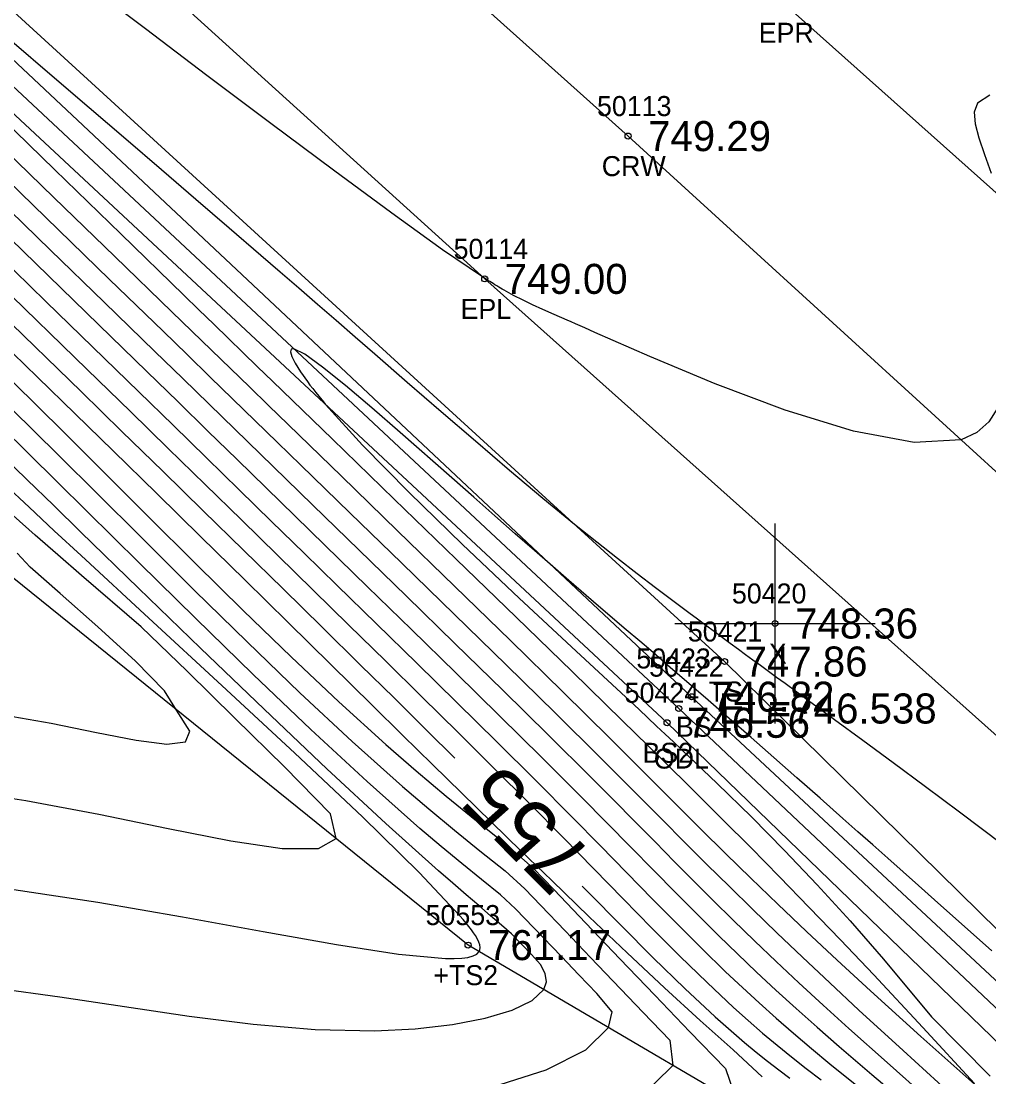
# Model space of a CAD drawing. Extents: x 1378535 to 1380697, y 997729 to 1000024.
# Drawn here: x 1379354.8 to 1379403.1, y 999185 to 999237.7 of the extents above; entities that cross this region are included whole.
import ezdxf

# ---------------------------------------------------------------- set-up
doc = ezdxf.new("R2010")
doc.units = 0
for name, color, linetype in [('RD_DTM_BkLn1', 7, 'Continuous'), ('RD_DTM_BkLn2', 7, 'Continuous'), ('RD_DTM_BkLn_txCode', 7, 'Continuous'), ('RD_DTM_Major1', 7, 'Continuous'), ('RD_DTM_Major1_Lbl', 7, 'Continuous'), ('RD_DTM_Minor1', 7, 'Continuous'), ('RD_EX_H2O', 7, 'Continuous'), ('RD_EX_H2O_txCode', 7, 'Continuous'), ('RD_EX_Misc', 7, 'Continuous'), ('RD_EX_Misc_txCode', 7, 'Continuous'), ('RD_EX_Road', 7, 'Continuous'), ('RD_EX_Road_txCode', 7, 'Continuous'), ('RD_EX_TX_H2O_ELEV', 7, 'Continuous'), ('RD_EX_TX_Misc_ELEV', 7, 'Continuous'), ('RD_EX_TX_Road_ELEV', 7, 'Continuous'), ('RD_HC_Survey_ELEV', 7, 'Continuous'), ('RD_HC_Survey_txCode', 7, 'Continuous'), ('RD_SMD_Locator', 7, 'Continuous')]:
    doc.layers.add(name, color=color, linetype=linetype)

msp = doc.modelspace()

# ---------------------------------------------------------------- linework, layer by layer
at = {"layer": 'RD_DTM_BkLn1'}
msp.add_lwpolyline([(1379644.889, 998995.516), (1379603.59, 999033.022), (1379560.539, 999073.024), (1379518.05, 999111.381), (1379475.069, 999150.602), (1379431.045, 999190.013), (1379385.062, 999231.968), (1379339.18, 999273.058), (1379294.588, 999314.047), (1379247.38, 999356.59), (1379201.7, 999398.205), (1379156.533, 999438.891)], dxfattribs=at)
at = {"layer": 'RD_DTM_BkLn2'}
for points in [[(1379422.11, 999174.038), (1379389.879, 999205.727), (1379342.539, 999249.014), (1379302.111, 999287.001), (1379269.159, 999317.003), (1379233.698, 999349.016), (1379192.053, 999388.71)], [(1379416.856, 999168.193), (1379377.071, 999191.565), (1379325.922, 999232.844), (1379290.492, 999266.41), (1379257.214, 999297.274), (1379219.38, 999336.566), (1379176.35, 999381.85), (1379150.26, 999388.272), (1379142.877, 999355.719), (1379128.704, 999334.594)], [(1379421.214, 999173.225), (1379388.229, 999203.971), (1379341.414, 999247.946), (1379301.361, 999286.165), (1379268.541, 999316.597), (1379232.764, 999348.171), (1379191.201, 999387.775)], [(1379419.41, 999171.315), (1379387.008, 999202.669), (1379340.023, 999246.475), (1379299.524, 999284.034), (1379266.42, 999314.901), (1379231.873, 999346.942), (1379188.922, 999385.752)]]:
    msp.add_lwpolyline(points, dxfattribs=at)
at = {"layer": 'RD_DTM_Major1'}
for points in [[(1379353.437, 999230.378), (1379359.177, 999224.812), (1379361.846, 999222.221), (1379363.047, 999221.053), (1379364.198, 999219.934), (1379365.319, 999218.843), (1379367.56, 999216.663), (1379368.724, 999215.531), (1379371.174, 999213.152), (1379373.76, 999210.641), (1379376.392, 999208.08), (1379378.981, 999205.554), (1379381.435, 999203.146), (1379383.664, 999200.94), (1379384.657, 999199.95), (1379385.588, 999199.017), (1379386.473, 999198.127), (1379388.164, 999196.427), (1379389.001, 999195.591), (1379390.118, 999194.485), (1379391.273, 999193.354), (1379392.483, 999192.184), (1379393.763, 999190.964), (1379395.127, 999189.681), (1379396.59, 999188.322), (1379398.791, 999186.305), (1379401.122, 999184.176)], [(1379353.7, 999223.146), (1379357.755, 999219.208), (1379359.794, 999217.223), (1379361.831, 999215.236), (1379363.854, 999213.259), (1379365.858, 999211.296), (1379367.837, 999209.354), (1379369.788, 999207.438), (1379371.705, 999205.552), (1379373.375, 999203.907), (1379375.02, 999202.283), (1379376.42, 999200.895)], [(1379353.532, 999189.421), (1379356.696, 999188.983), (1379359.916, 999188.496), (1379363.146, 999188.022), (1379366.337, 999187.621), (1379369.443, 999187.355), (1379372.415, 999187.283), (1379374.431, 999187.379), (1379376.289, 999187.594), (1379377.925, 999187.911), (1379379.274, 999188.318), (1379380.271, 999188.801), (1379380.852, 999189.344), (1379380.983, 999189.735), (1379380.924, 999190.15), (1379380.696, 999190.593), (1379380.234, 999191.089), (1379379.75, 999191.595), (1379379.244, 999192.12), (1379378.742, 999192.564), (1379378.198, 999193.035), (1379377.611, 999193.537), (1379376.982, 999194.075), (1379376.311, 999194.652), (1379375.598, 999195.273), (1379372.969, 999197.636), (1379370.021, 999200.373), (1379366.891, 999203.34), (1379363.711, 999206.394), (1379360.618, 999209.391), (1379357.745, 999212.189), (1379356.367, 999213.533), (1379355.061, 999214.808), (1379353.799, 999216.041)], [(1379382.767, 999194.514), (1379383.081, 999194.194), (1379384.712, 999192.537), (1379386.319, 999190.928), (1379387.889, 999189.398), (1379389.412, 999187.976), (1379390.876, 999186.695), (1379391.457, 999186.216), (1379392.028, 999185.763), (1379392.587, 999185.333), (1379393.137, 999184.925)]]:
    msp.add_lwpolyline(points, dxfattribs=at)
at = {"layer": 'RD_DTM_Minor1'}
for points in [[(1379403.509, 999218.388), (1379403.072, 999217.698), (1379402.474, 999217.161), (1379401.685, 999216.801), (1379399.342, 999216.665), (1379396.314, 999217.23), (1379392.903, 999218.278), (1379389.412, 999219.594), (1379386.143, 999220.963), (1379383.399, 999222.167), (1379383.145, 999222.279), (1379382.901, 999222.387), (1379382.666, 999222.49), (1379382.441, 999222.589), (1379382.224, 999222.684), (1379382.016, 999222.775), (1379381.376, 999223.054), (1379380.81, 999223.304), (1379380.297, 999223.537), (1379379.816, 999223.767), (1379379.347, 999224.008), (1379378.869, 999224.273), (1379378.781, 999224.324), (1379378.691, 999224.377), (1379378.601, 999224.43), (1379378.509, 999224.486), (1379378.415, 999224.543), (1379378.319, 999224.601), (1379378.236, 999224.653), (1379378.152, 999224.706), (1379378.066, 999224.76), (1379377.978, 999224.816), (1379377.888, 999224.873), (1379377.797, 999224.932), (1379375.797, 999226.293), (1379373.26, 999228.113), (1379370.347, 999230.259), (1379367.218, 999232.598), (1379364.036, 999234.998), (1379360.96, 999237.325), (1379358.78, 999238.975)], [(1379403.771, 999196.576), (1379401.606, 999198.2), (1379399.912, 999199.464), (1379398.299, 999200.661), (1379396.781, 999201.783), (1379395.368, 999202.823), (1379394.074, 999203.772), (1379392.909, 999204.622), (1379392.478, 999204.937), (1379392.067, 999205.236), (1379391.674, 999205.523), (1379391.295, 999205.799), (1379390.928, 999206.067), (1379390.569, 999206.33), (1379390.162, 999206.629), (1379389.759, 999206.928), (1379389.355, 999207.227), (1379388.946, 999207.531), (1379388.528, 999207.843), (1379388.096, 999208.166), (1379387.292, 999208.766), (1379386.432, 999209.413), (1379385.512, 999210.113), (1379384.534, 999210.869), (1379383.494, 999211.688), (1379382.392, 999212.573), (1379380.81, 999213.875), (1379379.147, 999215.272), (1379377.441, 999216.728), (1379375.725, 999218.205), (1379374.037, 999219.669), (1379372.412, 999221.081), (1379371.438, 999221.928), (1379370.49, 999222.751), (1379369.557, 999223.56), (1379368.627, 999224.366), (1379367.688, 999225.179), (1379366.727, 999226.009), (1379365.143, 999227.375), (1379363.485, 999228.802), (1379361.762, 999230.282), (1379359.984, 999231.808), (1379358.161, 999233.372), (1379356.301, 999234.966), (1379354.296, 999236.685)], [(1379403.124, 999234.006), (1379402.509, 999233.605), (1379402.345, 999233.158), (1379402.384, 999232.58), (1379402.574, 999231.877), (1379402.861, 999231.055), (1379403.193, 999230.119)], [(1379353.131, 999233.496), (1379356.434, 999230.29), (1379359.731, 999227.087), (1379362.882, 999224.026), (1379363.634, 999223.295), (1379364.374, 999222.577), (1379365.106, 999221.867), (1379365.835, 999221.159), (1379366.567, 999220.448), (1379367.308, 999219.73), (1379370.297, 999216.834), (1379373.389, 999213.84), (1379376.483, 999210.844), (1379379.477, 999207.94), (1379382.272, 999205.223), (1379384.766, 999202.789), (1379385.428, 999202.141), (1379386.062, 999201.519), (1379386.673, 999200.917), (1379387.269, 999200.33), (1379387.855, 999199.75), (1379388.438, 999199.173), (1379389.796, 999197.823), (1379391.185, 999196.433), (1379392.617, 999194.982), (1379394.109, 999193.451), (1379395.674, 999191.822), (1379397.326, 999190.075), (1379399.772, 999187.447), (1379402.361, 999184.659)], [(1379353.318, 999231.887), (1379356.394, 999228.906), (1379359.431, 999225.962), (1379362.28, 999223.199), (1379363.285, 999222.224), (1379364.256, 999221.281), (1379365.207, 999220.358), (1379366.154, 999219.439), (1379367.11, 999218.511), (1379368.09, 999217.56), (1379370.746, 999214.983), (1379373.551, 999212.261), (1379376.399, 999209.493), (1379379.185, 999206.777), (1379381.805, 999204.211), (1379384.153, 999201.895), (1379384.99, 999201.063), (1379385.78, 999200.275), (1379386.533, 999199.521), (1379387.263, 999198.79), (1379387.981, 999198.073), (1379388.698, 999197.358), (1379389.92, 999196.147), (1379391.192, 999194.901), (1379392.533, 999193.605), (1379393.963, 999192.245), (1379395.499, 999190.809), (1379397.159, 999189.283), (1379399.678, 999187.008), (1379402.368, 999184.602)], [(1379353.517, 999228.906), (1379356.233, 999226.271), (1379358.91, 999223.673), (1379361.442, 999221.214), (1379362.824, 999219.869), (1379364.145, 999218.582), (1379365.431, 999217.329), (1379366.706, 999216.086), (1379367.997, 999214.829), (1379369.328, 999213.533), (1379371.611, 999211.313), (1379373.998, 999208.991), (1379376.42, 999206.631), (1379378.807, 999204.296), (1379381.089, 999202.049), (1379383.198, 999199.953), (1379384.33, 999198.816), (1379385.395, 999197.741), (1379386.408, 999196.715), (1379387.384, 999195.726), (1379388.341, 999194.762), (1379389.293, 999193.812), (1379390.316, 999192.803), (1379391.365, 999191.785), (1379392.453, 999190.747), (1379393.592, 999189.677), (1379394.797, 999188.566), (1379396.079, 999187.403), (1379397.992, 999185.695), (1379400.004, 999183.91)], [(1379353.579, 999227.45), (1379356.119, 999224.986), (1379358.632, 999222.546), (1379361.04, 999220.205), (1379362.594, 999218.691), (1379364.087, 999217.236), (1379365.542, 999215.816), (1379368.436, 999212.991), (1379369.924, 999211.54), (1379372.055, 999209.465), (1379374.251, 999207.324), (1379376.465, 999205.161), (1379378.65, 999203.017), (1379380.757, 999200.934), (1379382.739, 999198.953), (1379384.002, 999197.677), (1379385.199, 999196.46), (1379386.343, 999195.295), (1379387.448, 999194.173), (1379388.528, 999193.087), (1379389.598, 999192.027), (1379390.529, 999191.121), (1379391.474, 999190.221), (1379392.443, 999189.318), (1379393.446, 999188.404), (1379394.494, 999187.468), (1379395.599, 999186.503), (1379397.228, 999185.109), (1379398.922, 999183.671)], [(1379353.628, 999226.007), (1379355.992, 999223.712), (1379358.345, 999221.427), (1379360.633, 999219.203), (1379362.354, 999217.526), (1379364.02, 999215.899), (1379365.652, 999214.305), (1379367.266, 999212.727), (1379368.883, 999211.146), (1379370.521, 999209.546), (1379372.501, 999207.612), (1379374.509, 999205.649), (1379376.519, 999203.678), (1379378.503, 999201.721), (1379380.434, 999199.802), (1379382.285, 999197.943), (1379383.672, 999196.533), (1379385.002, 999195.173), (1379386.283, 999193.864), (1379387.526, 999192.605), (1379388.739, 999191.397), (1379389.932, 999190.238), (1379390.768, 999189.449), (1379391.606, 999188.677), (1379392.455, 999187.917), (1379393.322, 999187.162), (1379394.215, 999186.405), (1379395.142, 999185.639), (1379396.486, 999184.554)], [(1379353.668, 999224.573), (1379358.052, 999220.316), (1379360.218, 999218.209), (1379362.1, 999216.374), (1379363.944, 999214.573), (1379365.759, 999212.798), (1379367.553, 999211.041), (1379369.336, 999209.294), (1379371.116, 999207.549), (1379372.943, 999205.759), (1379374.766, 999203.968), (1379376.577, 999202.183), (1379378.367, 999200.409), (1379380.124, 999198.652), (1379381.84, 999196.917), (1379383.349, 999195.376), (1379384.819, 999193.87), (1379386.25, 999192.413), (1379387.644, 999191.016), (1379389.004, 999189.691), (1379390.33, 999188.452), (1379391.057, 999187.801), (1379391.778, 999187.175), (1379392.499, 999186.571), (1379393.222, 999185.983), (1379393.953, 999185.407), (1379394.696, 999184.838)], [(1379353.724, 999221.726), (1379355.574, 999219.928), (1379357.449, 999218.102), (1379359.351, 999216.246), (1379361.53, 999214.113), (1379363.727, 999211.958), (1379365.921, 999209.803), (1379368.091, 999207.669), (1379370.217, 999205.577), (1379372.278, 999203.549), (1379373.803, 999202.051), (1379375.295, 999200.588), (1379376.769, 999199.145), (1379378.242, 999197.707), (1379379.73, 999196.259), (1379381.249, 999194.787), (1379383.122, 999192.982), (1379385.014, 999191.176), (1379386.875, 999189.428), (1379388.655, 999187.793), (1379390.306, 999186.33), (1379391.757, 999184.982)], [(1379403.228, 999191.276), (1379400.364, 999193.827), (1379399.563, 999194.539), (1379398.029, 999195.902), (1379397.282, 999196.566), (1379396.538, 999197.225), (1379395.79, 999197.888), (1379394.644, 999198.9), (1379393.487, 999199.92), (1379392.335, 999200.932), (1379391.203, 999201.926), (1379390.104, 999202.885), (1379389.055, 999203.799), (1379387.868, 999204.826), (1379387.299, 999205.317), (1379386.191, 999206.27), (1379385.643, 999206.74), (1379384.972, 999207.316), (1379383.592, 999208.5), (1379382.11, 999209.777), (1379381.312, 999210.469), (1379380.397, 999211.265), (1379379.429, 999212.11), (1379378.413, 999212.999), (1379377.353, 999213.93), (1379376.254, 999214.896), (1379373.676, 999217.165), (1379372.26, 999218.398), (1379370.946, 999219.514), (1379369.811, 999220.431), (1379368.928, 999221.07), (1379368.373, 999221.35), (1379368.235, 999221.329), (1379368.205, 999221.193), (1379368.278, 999220.954), (1379368.447, 999220.62), (1379368.706, 999220.202), (1379369.051, 999219.711), (1379369.18, 999219.536), (1379369.319, 999219.355), (1379369.465, 999219.168), (1379369.621, 999218.973), (1379369.784, 999218.773), (1379369.957, 999218.566), (1379371.794, 999216.536), (1379374.127, 999214.164), (1379376.794, 999211.575), (1379379.631, 999208.893), (1379382.475, 999206.241), (1379385.612, 999203.325), (1379386.487, 999202.507), (1379386.913, 999202.107), (1379387.332, 999201.713), (1379387.746, 999201.323), (1379389.515, 999199.633), (1379391.216, 999197.968), (1379392.873, 999196.293), (1379394.51, 999194.573), (1379396.151, 999192.772), (1379397.821, 999190.857), (1379400.217, 999187.981), (1379403.145, 999185.015)], [(1379353.716, 999220.304), (1379355.386, 999218.659), (1379357.084, 999216.981), (1379358.823, 999215.253), (1379361.107, 999212.974), (1379363.454, 999210.636), (1379365.839, 999208.283), (1379368.237, 999205.959), (1379370.624, 999203.71), (1379372.975, 999201.577), (1379374.479, 999200.267), (1379375.977, 999199.007), (1379377.487, 999197.776), (1379379.029, 999196.557), (1379380.317, 999195.404), (1379381.348, 999194.334), (1379382.958, 999192.656), (1379384.657, 999190.883), (1379386.398, 999189.07), (1379388.152, 999187.239), (1379389.918, 999185.399), (1379390.53, 999183.659)], [(1379353.731, 999218.888), (1379355.25, 999217.391), (1379356.805, 999215.853), (1379358.416, 999214.253), (1379360.861, 999211.818), (1379363.419, 999209.279), (1379366.04, 999206.707), (1379368.676, 999204.17), (1379371.278, 999201.741), (1379373.797, 999199.489), (1379375.111, 999198.364), (1379376.397, 999197.297), (1379377.666, 999196.273), (1379378.927, 999195.277), (1379379.908, 999194.368), (1379380.705, 999193.536), (1379381.916, 999192.273), (1379383.19, 999190.946), (1379385.815, 999188.207), (1379387.146, 999186.819), (1379387.304, 999185.554), (1379385.572, 999183.849)], [(1379378.31, 999184.49), (1379380.964, 999185.344), (1379382.957, 999186.34), (1379384.078, 999187.449), (1379384.259, 999188.238), (1379383.501, 999189.153), (1379382.61, 999190.081), (1379381.731, 999190.997), (1379379.446, 999193.381), (1379378.693, 999194.073), (1379377.742, 999194.836), (1379376.757, 999195.636), (1379375.734, 999196.484), (1379374.67, 999197.387), (1379372.029, 999199.73), (1379369.227, 999202.329), (1379366.345, 999205.081), (1379363.465, 999207.885), (1379360.67, 999210.638), (1379358.043, 999213.238), (1379356.555, 999214.709), (1379355.134, 999216.111), (1379353.754, 999217.47)], [(1379354.391, 999194.346), (1379358.595, 999193.713), (1379362.811, 999192.982), (1379366.847, 999192.245), (1379370.509, 999191.591), (1379373.604, 999191.11), (1379375.939, 999190.893), (1379376.376, 999190.89), (1379376.753, 999190.91), (1379377.068, 999190.953), (1379377.32, 999191.022), (1379377.507, 999191.117), (1379377.626, 999191.239), (1379377.667, 999191.336), (1379377.679, 999191.447), (1379377.661, 999191.572), (1379377.615, 999191.712), (1379377.542, 999191.867), (1379377.442, 999192.037), (1379377.348, 999192.179), (1379377.24, 999192.33), (1379377.117, 999192.491), (1379376.98, 999192.662), (1379376.829, 999192.843), (1379376.665, 999193.035), (1379374.637, 999195.186), (1379371.802, 999197.965), (1379368.428, 999201.154), (1379364.782, 999204.538), (1379361.134, 999207.898), (1379357.75, 999211.018), (1379356.413, 999212.26), (1379355.154, 999213.437), (1379353.948, 999214.571)], [(1379350.859, 999199.416), (1379355, 999198.791), (1379358.63, 999198.1), (1379362.103, 999197.382), (1379365.221, 999196.77), (1379367.788, 999196.395), (1379369.607, 999196.389), (1379370.481, 999196.883), (1379370.197, 999198.123), (1379367.909, 999200.47), (1379365.433, 999202.905), (1379363.046, 999205.252), (1379360.755, 999207.459), (1379357.775, 999210.025), (1379356.592, 999211.049), (1379355.456, 999212.041), (1379354.353, 999213.013)], [(1379352.035, 999203.377), (1379356.261, 999202.649), (1379358.524, 999202.188), (1379360.494, 999201.801), (1379362.026, 999201.606), (1379362.972, 999201.715), (1379363.187, 999202.243), (1379362.523, 999203.306), (1379361.922, 999204.271), (1379360.473, 999205.753), (1379358.592, 999207.466), (1379356.7, 999209.126), (1379355.216, 999210.446), (1379354.559, 999211.14)]]:
    msp.add_lwpolyline(points, dxfattribs=at)
at = {"layer": 'RD_EX_H2O'}
msp.add_lwpolyline([(1379420.332, 999172.473), (1379387.592, 999203.381), (1379340.587, 999247.331), (1379300.462, 999285.262), (1379267.64, 999315.764), (1379232.142, 999347.358), (1379190.433, 999387.132)], dxfattribs=at)
at = {"layer": 'RD_EX_Misc'}
for p, q in [((1379392.403, 999202.626), (1379392.403, 999212.626)), ((1379387.403, 999207.626), (1379397.403, 999207.626))]:
    msp.add_line(p, q, dxfattribs=at)
at = {"layer": 'RD_EX_Road'}
for points in [[(1379652.216, 999003.544), (1379610.671, 999040.913), (1379567.405, 999079.792), (1379524.774, 999119.811), (1379481.793, 999158.312), (1379438.693, 999197.69), (1379392.81, 999238.626), (1379346.749, 999280.784), (1379301.799, 999321.656), (1379254.546, 999364.519), (1379209.475, 999405.54), (1379163.997, 999446.485)], [(1379637.067, 998987.215), (1379597.137, 999025.676), (1379553.307, 999065.907), (1379510.702, 999104.297), (1379468.488, 999142.894), (1379424.884, 999182.89), (1379377.902, 999224.837), (1379333.605, 999264.984), (1379287.277, 999307.211), (1379240.784, 999348.984), (1379194.921, 999391.17), (1379151.382, 999431.093)]]:
    msp.add_lwpolyline(points, dxfattribs=at)
at = {"layer": 'RD_SMD_Locator'}
for centre in [(1379385.062, 999231.968), (1379377.902, 999224.837), (1379392.403, 999207.626), (1379389.879, 999205.727), (1379388.229, 999203.971), (1379387.592, 999203.381), (1379387.008, 999202.669), (1379377.071, 999191.565)]:
    msp.add_circle(centre, 0.15, dxfattribs=at)

# ---------------------------------------------------------------- texts
at = {"layer": 'RD_DTM_BkLn_txCode'}
for s, p in [('50421', (1379388.044, 999206.727)), ('50422', (1379386.111, 999204.971)), ('50424', (1379384.89, 999203.669)), ('TS', (1379389.084, 999203.727)), ('BS', (1379387.449, 999201.971)), ('BS2', (1379385.78, 999200.669)), ('50553', (1379374.953, 999192.565)), ('+TS2', (1379375.339, 999189.565))]:
    msp.add_text(s, height=1, dxfattribs=at).set_placement(p)
at = {"layer": 'RD_DTM_Major1_Lbl'}
msp.add_text('755', height=3, rotation=134.8411, dxfattribs=at).set_placement((1379383.417, 999196.01))
at = {"layer": 'RD_EX_H2O_txCode'}
for s, p in [('50423', (1379385.474, 999205.381)), ('ODL', (1379386.348, 999200.381))]:
    msp.add_text(s, height=1, dxfattribs=at).set_placement(p)
at = {"layer": 'RD_EX_Misc_txCode'}
for s, p in [('50420', (1379390.246, 999208.626)), ('X', (1379392.088, 999205.626))]:
    msp.add_text(s, height=1, dxfattribs=at).set_placement(p)
at = {"layer": 'RD_EX_Road_txCode'}
for s, p in [('EPR', (1379391.582, 999236.626)), ('50114', (1379376.351, 999225.837)), ('EPL', (1379376.697, 999222.837))]:
    msp.add_text(s, height=1, dxfattribs=at).set_placement(p)
at = {"layer": 'RD_EX_TX_H2O_ELEV'}
msp.add_text('EL=746.538', height=1.5, dxfattribs=at).set_placement((1379389.592, 999202.631))
at = {"layer": 'RD_EX_TX_Misc_ELEV'}
for s, p in [('748.36', (1379393.403, 999206.876)), ('747.86', (1379390.879, 999204.977)), ('746.82', (1379389.229, 999203.221)), ('746.56', (1379388.008, 999201.919)), ('761.17', (1379378.071, 999190.815))]:
    msp.add_text(s, height=1.5, dxfattribs=at).set_placement(p)
at = {"layer": 'RD_EX_TX_Road_ELEV'}
msp.add_text('749.00', height=1.5, dxfattribs=at).set_placement((1379378.902, 999224.087))
at = {"layer": 'RD_HC_Survey_ELEV'}
msp.add_text('749.29', height=1.5, dxfattribs=at).set_placement((1379386.062, 999231.218))
at = {"layer": 'RD_HC_Survey_txCode'}
for s, p in [('50113', (1379383.511, 999232.968)), ('CRW', (1379383.747, 999229.968))]:
    msp.add_text(s, height=1, dxfattribs=at).set_placement(p)

doc.saveas('drawing.dxf')
